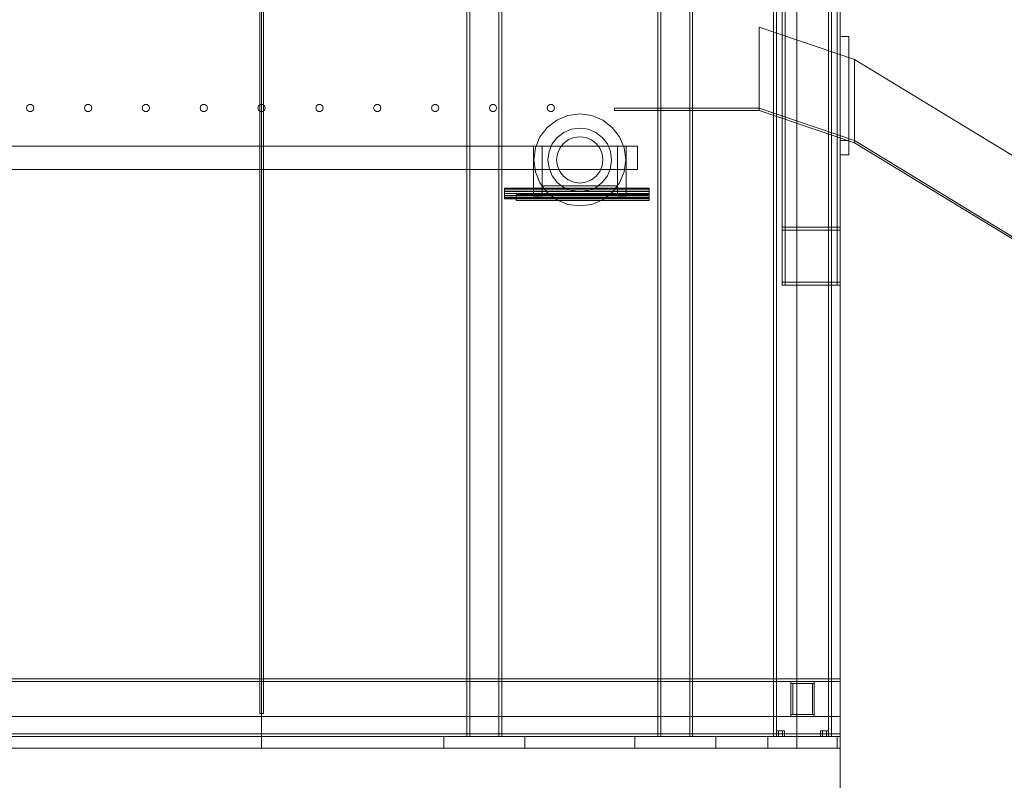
# Model space of a CAD drawing. Header units: millimetres. Extents: x -4395 to 65662, y -65530 to 6847.
# Tile 1003 of 1034: x 59043 to 60745, y -55 to 1259. Entities that reach past the tile are written whole.
import ezdxf

# ---------------------------------------------------------------- set-up
doc = ezdxf.new("R2010")
doc.units = ezdxf.units.MM
for name, color, linetype, lineweight in [('COTAS_O', 1, 'Continuous', 0), ('COTAS_P', 1, 'Continuous', 0), ('lateral_secador', 7, 'Continuous', 0)]:
    doc.layers.add(name, color=color, linetype=linetype, lineweight=lineweight)
doc.dimstyles.new('R19_100', dxfattribs={"dimtxt": 250, "dimasz": 150, "dimexe": 150, "dimexo": 80, "dimgap": 100, "dimtad": 1, "dimtih": 1, "dimtoh": 1, "dimdsep": 46, "dimcen": 0.09, "dimadec": 0, "dimazin": 0, "dimtfac": 1, "dimtdec": 4, "dimtofl": 0, "dimtmove": 0, "dimatfit": 3, "dimfxl": 1, "dimtolj": 1, "dimtzin": 0, "dimarcsym": 0})

# ---------------------------------------------------------------- blocks, each defined once
blk = doc.blocks.new('DIM_R33_28')
at = {"layer": 'COTAS_O'}
for p, q in [((40461.1, 0), (40461.1, -900)), ((60461.1, 0), (60461.1, -900)), ((40461.1, -900), (40611.1, -855)), ((60461.1, -900), (60311.1, -855)), ((40461.1, -900), (60461.1, -900)), ((40461.1, -900), (40611.1, -945)), ((60461.1, -900), (60311.1, -945))]:
    blk.add_line(p, q, dxfattribs=at)
blk.add_text('20000 O', height=250, dxfattribs=at).set_placement((50461.1, -800))
blk = doc.blocks.new('DIM_R33_30')
at = {"layer": 'COTAS_P'}
for p, q in [((112.7, 0), (112.7, -2500)), ((65298.1, 0), (65298.1, -2500)), ((112.7, -2500), (262.7, -2455)), ((65298.1, -2500), (65148.1, -2455)), ((112.7, -2500), (65298.1, -2500)), ((112.7, -2500), (262.7, -2545)), ((65298.1, -2500), (65148.1, -2545))]:
    blk.add_line(p, q, dxfattribs=at)
blk.add_text('65185.39 P', height=250, dxfattribs=at).set_placement((32705.4, -2400))

msp = doc.modelspace()

# ---------------------------------------------------------------- linework, layer by layer
at = {"layer": 'lateral_secador'}
for p, q in [((60386.134, 3000), (60386.134, 0)), ((60461.134, 0), (60461.134, 3000)), ((59458.134, 2925), (59458.134, 60)), ((59461.134, 0), (59461.134, 2925)), ((59464.134, 60), (59464.134, 2925)), ((60346.134, 2925), (60346.134, 20)), ((60351.134, 20), (60351.134, 2925)), ((60441.134, 2925), (60441.134, 20)), ((60446.134, 20), (60446.134, 2925)), ((60461.134, 0), (60461.134, 2925)), ((59816.134, 2556.5), (59816.134, 20)), ((59821.134, 20), (59821.134, 2556.5)), ((59871.134, 2556.5), (59871.134, 20)), ((59876.134, 20), (59876.134, 2556.5)), ((60146.134, 2556.5), (60146.134, 20)), ((60151.134, 20), (60151.134, 2556.5)), ((60201.134, 2556.5), (60201.134, 20)), ((60206.134, 20), (60206.134, 2556.5)), ((60361.134, 1450), (60361.134, 800)), ((60366.134, 800), (60366.134, 1450)), ((60456.134, 1450), (60456.134, 800)), ((60461.134, 800), (60461.134, 1450)), ((60386.134, 1350), (60386.134, 900)), ((60461.134, 900), (60461.134, 1350)), ((60486.134, 1190), (60321.134, 1246)), ((60321.134, 1246), (60321.134, 1106)), ((60461.134, 1230), (60476.134, 1230)), ((60461.134, 1230), (60461.134, 1050)), ((60476.134, 1050), (60476.134, 1230)), ((60486.134, 1050), (60486.134, 1190)), ((61341.134, 669), (60486.134, 1190)), ((59055.997, 1110.082), (59054.784, 1106.35)), ((59054.784, 1106.35), (59055.997, 1102.618)), ((59059.172, 1112.389), (59055.997, 1110.082)), ((59063.096, 1112.389), (59059.172, 1112.389)), ((59066.271, 1110.082), (59063.096, 1112.389)), ((59067.484, 1106.35), (59066.271, 1110.082)), ((59066.271, 1102.618), (59067.484, 1106.35)), ((59155.997, 1110.082), (59154.784, 1106.35)), ((59154.784, 1106.35), (59155.997, 1102.618)), ((59159.172, 1112.389), (59155.997, 1110.082)), ((59163.096, 1112.389), (59159.172, 1112.389)), ((59166.271, 1110.082), (59163.096, 1112.389)), ((59167.484, 1106.35), (59166.271, 1110.082)), ((59166.271, 1102.618), (59167.484, 1106.35)), ((59255.997, 1110.082), (59254.784, 1106.35)), ((59254.784, 1106.35), (59255.997, 1102.618)), ((59259.172, 1112.389), (59255.997, 1110.082)), ((59263.096, 1112.389), (59259.172, 1112.389)), ((59266.271, 1110.082), (59263.096, 1112.389)), ((59267.484, 1106.35), (59266.271, 1110.082)), ((59266.271, 1102.618), (59267.484, 1106.35)), ((59355.997, 1110.082), (59354.784, 1106.35)), ((59354.784, 1106.35), (59355.997, 1102.618)), ((59359.172, 1112.389), (59355.997, 1110.082)), ((59363.096, 1112.389), (59359.172, 1112.389)), ((59366.271, 1110.082), (59363.096, 1112.389)), ((59367.484, 1106.35), (59366.271, 1110.082)), ((59366.271, 1102.618), (59367.484, 1106.35)), ((59455.997, 1110.082), (59454.784, 1106.35)), ((59454.784, 1106.35), (59455.997, 1102.618)), ((59459.172, 1112.389), (59455.997, 1110.082)), ((59463.096, 1112.389), (59459.172, 1112.389)), ((59466.271, 1110.082), (59463.096, 1112.389)), ((59467.484, 1106.35), (59466.271, 1110.082)), ((59466.271, 1102.618), (59467.484, 1106.35)), ((59555.997, 1110.082), (59554.784, 1106.35)), ((59554.784, 1106.35), (59555.997, 1102.618)), ((59559.172, 1112.389), (59555.997, 1110.082)), ((59563.096, 1112.389), (59559.172, 1112.389)), ((59566.271, 1110.082), (59563.096, 1112.389)), ((59567.484, 1106.35), (59566.271, 1110.082)), ((59566.271, 1102.618), (59567.484, 1106.35)), ((59655.997, 1110.082), (59654.784, 1106.35)), ((59654.784, 1106.35), (59655.997, 1102.618)), ((59659.172, 1112.389), (59655.997, 1110.082)), ((59663.096, 1112.389), (59659.172, 1112.389)), ((59666.271, 1110.082), (59663.096, 1112.389)), ((59667.484, 1106.35), (59666.271, 1110.082)), ((59666.271, 1102.618), (59667.484, 1106.35)), ((59755.997, 1110.082), (59754.784, 1106.35)), ((59754.784, 1106.35), (59755.997, 1102.618)), ((59759.172, 1112.389), (59755.997, 1110.082)), ((59763.096, 1112.389), (59759.172, 1112.389)), ((59766.271, 1110.082), (59763.096, 1112.389)), ((59767.484, 1106.35), (59766.271, 1110.082)), ((59766.271, 1102.618), (59767.484, 1106.35)), ((59855.997, 1110.082), (59854.784, 1106.35)), ((59854.784, 1106.35), (59855.997, 1102.618)), ((59859.172, 1112.389), (59855.997, 1110.082)), ((59863.096, 1112.389), (59859.172, 1112.389)), ((59866.271, 1110.082), (59863.096, 1112.389)), ((59867.484, 1106.35), (59866.271, 1110.082)), ((59866.271, 1102.618), (59867.484, 1106.35)), ((59955.997, 1110.082), (59954.784, 1106.35)), ((59954.784, 1106.35), (59955.997, 1102.618)), ((59959.172, 1112.389), (59955.997, 1110.082)), ((59963.096, 1112.389), (59959.172, 1112.389)), ((59966.271, 1110.082), (59963.096, 1112.389)), ((59967.484, 1106.35), (59966.271, 1110.082)), ((59966.271, 1102.618), (59967.484, 1106.35)), ((59055.997, 1102.618), (59059.172, 1100.311)), ((59059.172, 1100.311), (59063.096, 1100.311)), ((59063.096, 1100.311), (59066.271, 1102.618)), ((59155.997, 1102.618), (59159.172, 1100.311)), ((59159.172, 1100.311), (59163.096, 1100.311)), ((59163.096, 1100.311), (59166.271, 1102.618)), ((59255.997, 1102.618), (59259.172, 1100.311)), ((59259.172, 1100.311), (59263.096, 1100.311)), ((59263.096, 1100.311), (59266.271, 1102.618)), ((59355.997, 1102.618), (59359.172, 1100.311)), ((59359.172, 1100.311), (59363.096, 1100.311)), ((59363.096, 1100.311), (59366.271, 1102.618)), ((59455.997, 1102.618), (59459.172, 1100.311)), ((59459.172, 1100.311), (59463.096, 1100.311)), ((59463.096, 1100.311), (59466.271, 1102.618)), ((59555.997, 1102.618), (59559.172, 1100.311)), ((59559.172, 1100.311), (59563.096, 1100.311)), ((59563.096, 1100.311), (59566.271, 1102.618)), ((59655.997, 1102.618), (59659.172, 1100.311)), ((59659.172, 1100.311), (59663.096, 1100.311)), ((59663.096, 1100.311), (59666.271, 1102.618)), ((59755.997, 1102.618), (59759.172, 1100.311)), ((59759.172, 1100.311), (59763.096, 1100.311)), ((59763.096, 1100.311), (59766.271, 1102.618)), ((59855.997, 1102.618), (59859.172, 1100.311)), ((59859.172, 1100.311), (59863.096, 1100.311)), ((59863.096, 1100.311), (59866.271, 1102.618)), ((59955.997, 1102.618), (59959.172, 1100.311)), ((59959.172, 1100.311), (59963.096, 1100.311)), ((59963.096, 1100.311), (59966.271, 1102.618)), ((59990.558, 1093.291), (59971.384, 1085.349)), ((60011.134, 1096), (59990.558, 1093.291)), ((60031.71, 1093.291), (60011.134, 1096)), ((60050.884, 1085.349), (60031.71, 1093.291)), ((60071.134, 1106), (60321.134, 1106)), ((60071.134, 1102), (60071.134, 1106)), ((60071.134, 1102), (60321.134, 1102)), ((60321.134, 1106), (60321.134, 1102)), ((60321.134, 1106), (60486.134, 1050)), ((60321.134, 1102), (60486.134, 1046)), ((59954.919, 1072.715), (59942.285, 1056.25)), ((59971.384, 1085.349), (59954.919, 1072.715)), ((60067.349, 1072.715), (60050.884, 1085.349)), ((60079.983, 1056.25), (60067.349, 1072.715)), ((59942.285, 1056.25), (59934.343, 1037.076)), ((59972.243, 1055.391), (59963.502, 1044)), ((59983.634, 1064.131), (59972.243, 1055.391)), ((59996.899, 1069.626), (59983.634, 1064.131)), ((60011.134, 1071.5), (59996.899, 1069.626)), ((60011.134, 1056.5), (60000.781, 1055.137)), ((60025.369, 1069.626), (60011.134, 1071.5)), ((60021.487, 1055.137), (60011.134, 1056.5)), ((60038.634, 1064.131), (60025.369, 1069.626)), ((60050.025, 1055.391), (60038.634, 1064.131)), ((60058.765, 1044), (60050.025, 1055.391)), ((60087.925, 1037.076), (60079.983, 1056.25)), ((40811.134, 1040), (60111.134, 1040)), ((59931.134, 1040.5), (59946.134, 1040.5)), ((59931.134, 1040.5), (59931.134, 954.5)), ((59946.134, 954.5), (59946.134, 1040.5)), ((59963.502, 1044), (59958.008, 1030.735)), ((59982.85, 1044.784), (59976.493, 1036.5)), ((59991.134, 1051.141), (59982.85, 1044.784)), ((60000.781, 1055.137), (59991.134, 1051.141)), ((60031.134, 1051.141), (60021.487, 1055.137)), ((60039.418, 1044.784), (60031.134, 1051.141)), ((60045.775, 1036.5), (60039.418, 1044.784)), ((60064.26, 1030.735), (60058.765, 1044)), ((60076.134, 1040.5), (60091.134, 1040.5)), ((60076.134, 1040.5), (60076.134, 954.5)), ((60091.134, 954.5), (60091.134, 1040.5)), ((60111.134, 1000), (60111.134, 1040)), ((60461.134, 1050), (60476.134, 1050)), ((60461.134, 1050), (60461.134, 1025)), ((60476.134, 1025), (60476.134, 1050)), ((60486.134, 1046), (60486.134, 1050)), ((60486.134, 1050), (61341.134, 529)), ((60486.134, 1046), (61341.134, 525)), ((59934.343, 1037.076), (59931.634, 1016.5)), ((59958.008, 1030.735), (59956.134, 1016.5)), ((59972.497, 1026.853), (59971.134, 1016.5)), ((59976.493, 1036.5), (59972.497, 1026.853)), ((60049.771, 1026.853), (60045.775, 1036.5)), ((60051.134, 1016.5), (60049.771, 1026.853)), ((60066.134, 1016.5), (60064.26, 1030.735)), ((60090.634, 1016.5), (60087.925, 1037.076)), ((60461.134, 1025), (60476.134, 1025)), ((59931.634, 1016.5), (59934.343, 995.924)), ((59956.134, 1016.5), (59958.008, 1002.265)), ((59971.134, 1016.5), (59972.497, 1006.147)), ((59972.497, 1006.147), (59976.493, 996.5)), ((60045.775, 996.5), (60049.771, 1006.147)), ((60049.771, 1006.147), (60051.134, 1016.5)), ((60064.26, 1002.265), (60066.134, 1016.5)), ((60087.925, 995.924), (60090.634, 1016.5)), ((40811.134, 1000), (60111.134, 1000)), ((59934.343, 995.924), (59942.285, 976.75)), ((59958.008, 1002.265), (59963.502, 989)), ((59963.502, 989), (59972.243, 977.609)), ((59976.493, 996.5), (59982.85, 988.216)), ((59982.85, 988.216), (59991.134, 981.859)), ((60031.134, 981.859), (60039.418, 988.216)), ((60039.418, 988.216), (60045.775, 996.5)), ((60050.025, 977.609), (60058.765, 989)), ((60058.765, 989), (60064.26, 1002.265)), ((60079.983, 976.75), (60087.925, 995.924)), ((59942.285, 976.75), (59954.919, 960.285)), ((59946.134, 971.5), (60076.134, 971.5)), ((59946.134, 971.5), (59946.134, 956.5)), ((59972.243, 977.609), (59983.634, 968.869)), ((59991.134, 981.859), (60000.781, 977.863)), ((60000.781, 977.863), (60011.134, 976.5)), ((60011.134, 976.5), (60021.487, 977.863)), ((60021.487, 977.863), (60031.134, 981.859)), ((60038.634, 968.869), (60050.025, 977.609)), ((60067.349, 960.285), (60079.983, 976.75)), ((60076.134, 956.5), (60076.134, 971.5)), ((59881.134, 966.815), (59881.134, 967.5)), ((59881.134, 967.5), (60131.134, 967.5)), ((59881.134, 964.864), (59881.134, 966.815)), ((59881.134, 966.815), (60131.134, 966.815)), ((59881.134, 961.944), (59881.134, 964.864)), ((59881.134, 964.864), (60131.134, 964.864)), ((59881.134, 958.5), (59881.134, 961.944)), ((59881.134, 961.944), (60131.134, 961.944)), ((59881.134, 955.056), (59881.134, 958.5)), ((60131.134, 958.5), (59881.134, 958.5)), ((59881.134, 955.056), (59881.134, 952.136)), ((59881.134, 955.056), (60131.134, 955.056)), ((59901.134, 956.5), (60131.134, 956.5)), ((59901.134, 956.5), (59901.134, 946.5)), ((59931.134, 954.5), (59946.134, 954.5)), ((59946.134, 956.5), (60076.134, 956.5)), ((59954.919, 960.285), (59971.384, 947.651)), ((59983.634, 968.869), (59996.899, 963.374)), ((59996.899, 963.374), (60011.134, 961.5)), ((60011.134, 961.5), (60025.369, 963.374)), ((60025.369, 963.374), (60038.634, 968.869)), ((60050.884, 947.651), (60067.349, 960.285)), ((60076.134, 954.5), (60091.134, 954.5)), ((60131.134, 966.815), (60131.134, 967.5)), ((60131.134, 964.864), (60131.134, 966.815)), ((60131.134, 961.944), (60131.134, 964.864)), ((60131.134, 958.5), (60131.134, 961.944)), ((60131.134, 958.5), (60131.134, 955.056)), ((60131.134, 946.5), (60131.134, 956.5)), ((60131.134, 955.056), (60131.134, 952.136)), ((59881.134, 952.136), (59881.134, 950.185)), ((59881.134, 952.136), (60131.134, 952.136)), ((59881.134, 950.185), (59881.134, 949.5)), ((59881.134, 950.185), (60131.134, 950.185)), ((59881.134, 949.5), (60131.134, 949.5)), ((59901.134, 946.5), (60131.134, 946.5)), ((59971.384, 947.651), (59990.558, 939.709)), ((59990.558, 939.709), (60011.134, 937)), ((60011.134, 937), (60031.71, 939.709)), ((60031.71, 939.709), (60050.884, 947.651)), ((60131.134, 952.136), (60131.134, 950.185)), ((60131.134, 950.185), (60131.134, 949.5)), ((60361.134, 900), (60461.134, 900)), ((60361.134, 900), (60361.134, 895)), ((60361.134, 895), (60461.134, 895)), ((60361.134, 895), (60366.134, 895)), ((60361.134, 895), (60361.134, 805)), ((60366.134, 805), (60366.134, 895)), ((60386.134, 900), (60461.134, 900)), ((60386.134, 900), (60386.134, 0)), ((60456.134, 895), (60461.134, 895)), ((60456.134, 895), (60456.134, 805)), ((60461.134, 0), (60461.134, 900)), ((60461.134, 895), (60461.134, 900)), ((60461.134, 805), (60461.134, 895)), ((60361.134, 805), (60461.134, 805)), ((60361.134, 805), (60361.134, 800)), ((60361.134, 805), (60366.134, 805)), ((60361.134, 800), (60461.134, 800)), ((60361.134, 800), (60366.134, 800)), ((60456.134, 805), (60461.134, 805)), ((60456.134, 800), (60461.134, 800)), ((60461.134, 800), (60461.134, 805)), ((40461.134, 120), (60461.134, 120)), ((60461.134, 115), (60461.134, 120)), ((40461.134, 115), (60461.134, 115)), ((60376.134, 115), (60416.134, 115)), ((60376.134, 115), (60376.134, 112)), ((60376.134, 112), (60416.134, 112)), ((60376.134, 112), (60379.134, 112)), ((60376.134, 112), (60376.134, 58)), ((60379.134, 58), (60379.134, 112)), ((60413.134, 112), (60416.134, 112)), ((60413.134, 112), (60413.134, 58)), ((60416.134, 112), (60416.134, 115)), ((60416.134, 58), (60416.134, 112)), ((60461.134, 25), (60461.134, 115)), ((40461.134, 55), (60461.134, 55)), ((59458.134, 60), (59464.134, 60)), ((60376.134, 58), (60416.134, 58)), ((60376.134, 58), (60376.134, 55)), ((60376.134, 58), (60379.134, 58)), ((60376.134, 55), (60416.134, 55)), ((60413.134, 58), (60416.134, 58)), ((60416.134, 55), (60416.134, 58)), ((60461.134, 0), (60461.134, 55)), ((40461.134, 25), (60461.134, 25)), ((40461.134, 20), (60461.134, 20)), ((59776.134, 20), (59916.134, 20)), ((59776.134, 20), (59776.134, 0)), ((59816.134, 20), (59876.134, 20)), ((59816.134, 20), (59821.134, 20)), ((59871.134, 20), (59876.134, 20)), ((59916.134, 0), (59916.134, 20)), ((60106.134, 20), (60246.134, 20)), ((60106.134, 20), (60106.134, 0)), ((60146.134, 20), (60206.134, 20)), ((60146.134, 20), (60151.134, 20)), ((60201.134, 20), (60206.134, 20)), ((60246.134, 0), (60246.134, 20)), ((60336.134, 20), (60456.134, 20)), ((60336.134, 20), (60336.134, 0)), ((60346.134, 20), (60446.134, 20)), ((60346.134, 20), (60351.134, 20)), ((60354.634, 30), (60351.134, 30)), ((60351.134, 20), (60351.134, 30)), ((60354.634, 20), (60351.134, 20)), ((60361.634, 30), (60354.634, 30)), ((60354.634, 20), (60354.634, 30)), ((60361.634, 20), (60354.634, 20)), ((60365.134, 30), (60361.634, 30)), ((60361.634, 20), (60361.634, 30)), ((60361.634, 20), (60365.134, 20)), ((60365.134, 30), (60365.134, 20)), ((60430.634, 30), (60427.134, 30)), ((60427.134, 20), (60427.134, 30)), ((60430.634, 20), (60427.134, 20)), ((60437.634, 30), (60430.634, 30)), ((60430.634, 20), (60430.634, 30)), ((60437.634, 20), (60430.634, 20)), ((60441.134, 30), (60437.634, 30)), ((60437.634, 20), (60437.634, 30)), ((60437.634, 20), (60441.134, 20)), ((60441.134, 30), (60441.134, 20)), ((60441.134, 20), (60446.134, 20)), ((60456.134, 0), (60456.134, 20)), ((60461.134, 20), (60461.134, 25)), ((40461.134, 0), (60461.134, 0)), ((58461.134, 0), (59461.134, 0)), ((59461.134, 0), (60461.134, 0)), ((59776.134, 0), (59916.134, 0)), ((60106.134, 0), (60246.134, 0)), ((60336.134, 0), (60456.134, 0)), ((60386.134, 0), (60461.134, 0))]:
    msp.add_line(p, q, dxfattribs=at)

# ---------------------------------------------------------------- dimensions: what is measured, and where the dimension line sits
at = {"layer": 'COTAS_O'}
dim = msp.add_aligned_dim(p1=(40461.134, 0), p2=(60461.134, 0), distance=-900, text='<> O', dimstyle='R19_100', dxfattribs=at)
dim.commit()
dim.dimension.update_dxf_attribs({"geometry": 'DIM_R33_28', "text_midpoint": (50461.134, -900)})
at = {"layer": 'COTAS_P'}
dim = msp.add_aligned_dim(p1=(112.7, 0), p2=(65298.0949, 0), distance=-2500, text='<> P', dimstyle='R19_100', dxfattribs=at)
dim.commit()
dim.dimension.update_dxf_attribs({"geometry": 'DIM_R33_30', "text_midpoint": (32705.3975, -2500)})

doc.saveas('drawing.dxf')
